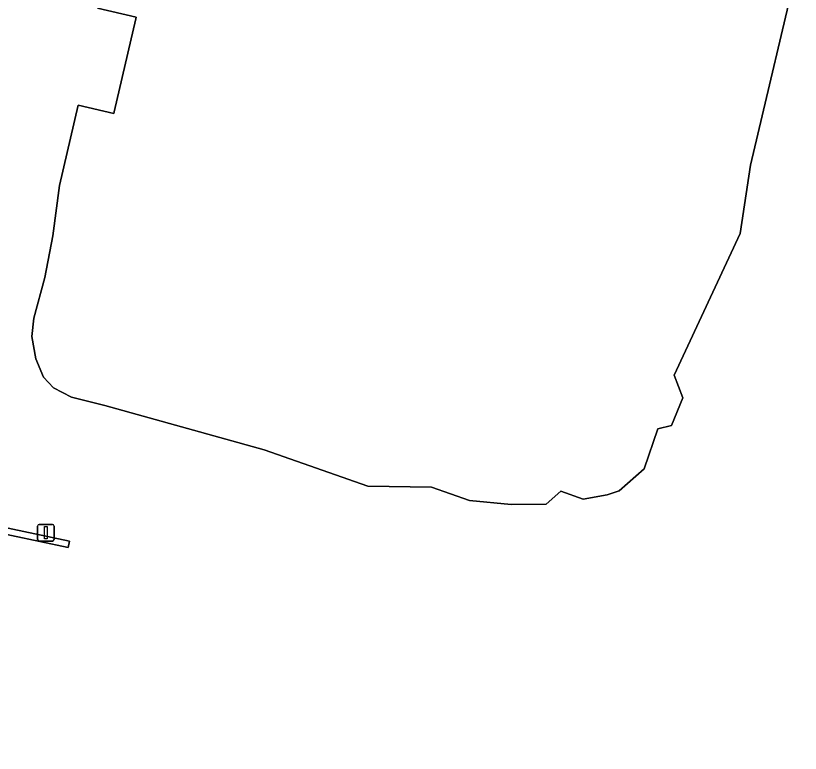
# Model space of a CAD drawing. Extents: x 157692 to 159674, y 381452 to 383291.
# Drawn here: x 157908.86 to 157956.2, y 382134.86 to 382179.38 of the extents above; entities that cross this region are included whole.
import ezdxf

# ---------------------------------------------------------------- set-up
doc = ezdxf.new("R2010")
doc.units = 0
for name, color, linetype in [('IMGEO_Erf', 7, 'Continuous'), ('IMGEO_Groenvoorziening', 7, 'Continuous'), ('IMGEO_Haag', 7, 'Continuous'), ('IMGEO_Lichtmast', 7, 'Continuous'), ('IMGEO_Meer_plas_ven_vijver', 7, 'Continuous')]:
    doc.layers.add(name, color=color, linetype=linetype)

msp = doc.modelspace()

# ---------------------------------------------------------------- linework, layer by layer
at = {"layer": 'IMGEO_Erf'}
msp.add_lwpolyline([(157956.195, 382183.049), (157953.186, 382170.346), (157952.576, 382166.221), (157948.585, 382157.673), (157949.106, 382156.318), (157948.421, 382154.635), (157947.602, 382154.442), (157946.768, 382152.029), (157945.264, 382150.704), (157944.534, 382150.45), (157943.09, 382150.197), (157941.749, 382150.674), (157940.856, 382149.899), (157938.741, 382149.87), (157936.239, 382150.108), (157933.946, 382150.912), (157930.104, 382150.972), (157923.849, 382153.176), (157914.227, 382155.846), (157912.222, 382156.357), (157911.13, 382156.916), (157910.536, 382157.559), (157910.075, 382158.669), (157909.831, 382160.006), (157909.945, 382161.117), (157910.618, 382163.565), (157911.102, 382166.088), (157911.5, 382169.124), (157912.632, 382173.984), (157914.782, 382173.482), (157914.805, 382173.58), (157916.102, 382179.195), (157916.123, 382179.287), (157913.8, 382179.838)], dxfattribs=at)
msp.add_lwpolyline([(157893.202, 382151.258), (157889.63, 382134.858), (157889.24, 382134.944), (157892.896, 382151.732), (157912.098, 382147.665), (157912.016, 382147.273)], close=True, dxfattribs=at)
at = {"layer": 'IMGEO_Groenvoorziening'}
msp.add_lwpolyline([(157912.098, 382147.665), (157892.896, 382151.732), (157889.24, 382134.944), (157889.63, 382134.858), (157893.202, 382151.258), (157912.016, 382147.273)], close=True, dxfattribs=at)
at = {"layer": 'IMGEO_Haag'}
msp.add_lwpolyline([(157912.098, 382147.665), (157892.896, 382151.732), (157889.24, 382134.944), (157889.63, 382134.858), (157893.202, 382151.258), (157912.016, 382147.273)], close=True, dxfattribs=at)
at = {"layer": 'IMGEO_Lichtmast'}
for p, q in [((157910.178, 382147.769), (157910.178, 382148.569)), ((157910.178, 382148.569), (157910.178, 382147.769)), ((157910.278, 382148.669), (157911.068, 382148.669)), ((157911.068, 382148.669), (157910.278, 382148.669)), ((157911.168, 382148.569), (157911.168, 382147.769)), ((157911.168, 382147.769), (157911.168, 382148.569)), ((157911.068, 382147.669), (157910.278, 382147.669)), ((157910.278, 382147.669), (157911.068, 382147.669))]:
    msp.add_line(p, q, dxfattribs=at)
msp.add_lwpolyline([(157910.598, 382148.544), (157910.748, 382148.544), (157910.748, 382147.794), (157910.598, 382147.794), (157910.598, 382148.544)], dxfattribs=at)
for centre, start, end in [((157910.278, 382148.569), 90, 180), ((157910.278, 382148.569), 90, 180), ((157911.068, 382148.569), 0, 90), ((157911.068, 382148.569), 360, 90), ((157910.278, 382147.769), 180, 270), ((157910.278, 382147.769), 180, 270), ((157911.068, 382147.769), 270, 0), ((157911.068, 382147.769), 270, 0)]:
    msp.add_arc(centre, 0.1, start, end, dxfattribs=at)
at = {"layer": 'IMGEO_Meer_plas_ven_vijver'}
msp.add_lwpolyline([(157913.8, 382179.838), (157916.123, 382179.287), (157916.102, 382179.195), (157914.805, 382173.58), (157914.782, 382173.482), (157912.632, 382173.984), (157911.5, 382169.124), (157911.102, 382166.088), (157910.618, 382163.565), (157909.945, 382161.117), (157909.831, 382160.006), (157910.075, 382158.669), (157910.536, 382157.559), (157911.13, 382156.916), (157912.222, 382156.357), (157914.227, 382155.846), (157923.849, 382153.176), (157930.104, 382150.972), (157933.946, 382150.912), (157936.239, 382150.108), (157938.741, 382149.87), (157940.856, 382149.899), (157941.749, 382150.674), (157943.09, 382150.197), (157944.534, 382150.45), (157945.264, 382150.704), (157946.768, 382152.029), (157947.602, 382154.442), (157948.421, 382154.635), (157949.106, 382156.318), (157948.585, 382157.673), (157952.576, 382166.221), (157953.186, 382170.346), (157956.195, 382183.049)], dxfattribs=at)

doc.saveas('drawing.dxf')
